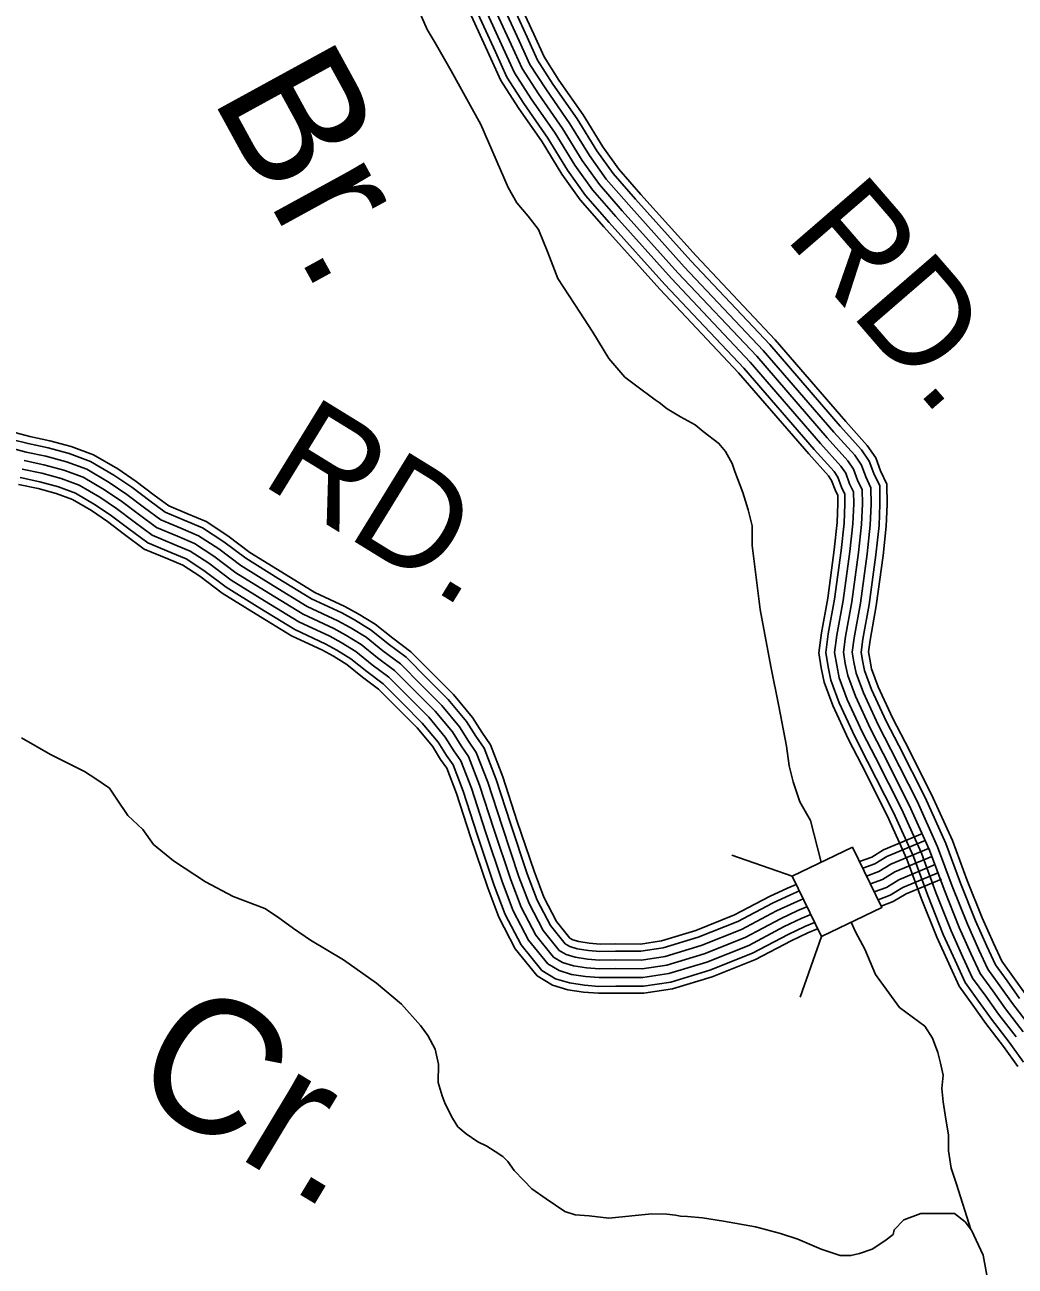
# Model space of a CAD drawing. Extents: x 1788175 to 1969470, y 584502 to 738744.
# Drawn here: x 1927860 to 1931371, y 614828 to 619228 of the extents above; entities that cross this region are included whole.
import ezdxf

# ---------------------------------------------------------------- set-up
doc = ezdxf.new("R2010")
doc.units = 0
for name, color, linetype in [('DESIGN - DRAINAGE - Bridges and Cross Drains Size Text', 7, 'Continuous'), ('DESIGN - ROW - Right-of-Way and Easement Labels', 7, 'Continuous'), ('DESIGN - TRANSPORTATION - Text', 7, 'Continuous'), ('SURVEY - CONTROL with Text', 7, 'Continuous'), ('SURVEY - DRAINAGE - Storm Sewer', 7, 'Continuous'), ('SURVEY - TRANSPORTATION - Roads', 7, 'Continuous')]:
    doc.layers.add(name, color=color, linetype=linetype)

msp = doc.modelspace()

# ---------------------------------------------------------------- linework, layer by layer
at = {"layer": 'DESIGN - TRANSPORTATION - Text'}
for points in [[(1929874.3, 618139.3), (1929810.7, 618236.2), (1929749.5, 618329.5), (1929714.3, 618421.1), (1929681.3, 618502.7), (1929644.7, 618550.2), (1929604.1, 618597.7), (1929573.4, 618651.4), (1929476.5, 618874.3), (1929372.1, 619065), (1929314.6, 619164.8), (1929286.3, 619211.8), (1929225.2, 619352.9)], [(1929874.3, 618139.3), (1929930.8, 618045.2), (1929987.2, 617979.4), (1930024.9, 617951.1), (1930095.4, 617899.4), (1930109.5, 617890), (1930137.8, 617866.5), (1930184.8, 617838.2), (1930236.6, 617810), (1930264.8, 617786.5), (1930321.2, 617744.2), (1930344.7, 617715.9), (1930368.3, 617673.6), (1930377.7, 617645.4), (1930405.9, 617570.1), (1930424.7, 617509), (1930438.8, 617452.5), (1930438.8, 617382), (1930448.2, 617306.7), (1930467.1, 617156.2), (1930504.7, 616953.9), (1930532.9, 616812.8), (1930561.1, 616671.7), (1930570.5, 616601.1), (1930584.7, 616544.6), (1930608.2, 616474.1), (1930645.8, 616408.2), (1930684, 616259.8)], [(1930600.3, 614924.2), (1930539.3, 614944.4), (1930451.1, 614967.1), (1930336.9, 614987.6), (1930262.5, 614999.4), (1930209.4, 615004.1), (1930184.4, 615005.7), (1930166.7, 615009.2), (1930136.7, 615012.7), (1930082.7, 615014), (1929931.1, 614997.8), (1929861, 615006.8), (1929811, 615010.1), (1929774.9, 615021.6), (1929708.3, 615066.7), (1929657.9, 615102.1), (1929629.5, 615131.7), (1929595.1, 615167.3), (1929572.7, 615199), (1929554.5, 615216.7), (1929528.2, 615234.4), (1929498, 615254), (1929465.8, 615269.5), (1929425.5, 615297), (1929395.2, 615322.6), (1929376.8, 615352.4), (1929350.1, 615404.1), (1929339.8, 615432), (1929325.2, 615479.8), (1929326.3, 615543.9), (1929315.6, 615597.8), (1929289, 615645.5), (1929262.6, 615681.2), (1929195.6, 615756.3), (1929106.7, 615831.2), (1928989.7, 615913.6), (1928872.9, 615984), (1928812.4, 616025.2), (1928755.9, 616066.5), (1928711.5, 616095.9), (1928599.1, 616138.4), (1928500.4, 616191), (1928387.5, 616265.5), (1928316.8, 616322.6), (1928278.2, 616376.1), (1928225.6, 616425.4), (1928186.8, 616482.9), (1928160.3, 616522.6), (1928111.9, 616556), (1928071.6, 616581.4), (1927950.9, 616641.8), (1927848.2, 616700.4)], [(1930790, 616047.2), (1930805.7, 616013.1), (1930838.7, 615951.9), (1930876.3, 615862.6), (1930923.3, 615796.7), (1930961, 615745), (1931050.4, 615679.1), (1931078.6, 615636.8), (1931097.4, 615585), (1931106.8, 615547.4), (1931116.2, 615505), (1931111.5, 615458), (1931116.2, 615411), (1931125.6, 615349.8), (1931135, 615293.4), (1931135, 615236.9), (1931144.4, 615175.8), (1931163.2, 615119.3), (1931214.5, 614957.8)], [(1930600.3, 614924.2), (1930683.9, 614888), (1930751.3, 614865.5), (1930788.8, 614865.5), (1930818.8, 614873), (1930863.8, 614888), (1930908.8, 614918), (1930938.8, 614940.5), (1930942.6, 614957.4), (1930976.3, 614993), (1931036.3, 615015.5), (1931073.8, 615015.5), (1931156.3, 615015.5), (1931193.8, 614985.5), (1931216.3, 614955.5), (1931257.5, 614867.4), (1931287.5, 614706.1)]]:
    msp.add_lwpolyline(points, dxfattribs=at)
at = {"layer": 'SURVEY - CONTROL with Text'}
for points in [[(1931400, 615659.1), (1931337, 615740.3), (1931292.1, 615803.8), (1931247.3, 615865.2), (1931214.4, 615936.8), (1931173.2, 616028.4), (1931119.5, 616163.8), (1931067.7, 616303.3), (1930995.6, 616462.5), (1930903.3, 616645.4), (1930858.1, 616732.9), (1930804.6, 616848.3), (1930777.7, 616922.1), (1930769.1, 616964), (1930762.6, 617004), (1930769.9, 617060.2), (1930792.3, 617182.6), (1930816.1, 617357.2), (1930826.8, 617457.5), (1930829.8, 617529.7), (1930829.2, 617579.7), (1930812.7, 617613.6), (1930798.2, 617653.4), (1930777.8, 617683.2), (1930704.8, 617764.2), (1930455.1, 618053.1), (1930175.2, 618349.6), (1929978.4, 618569.1), (1929897.2, 618662.1), (1929836.1, 618747.3), (1929766.6, 618860.5), (1929681, 618983.5), (1929623.9, 619072.8), (1929584.8, 619158.4), (1929504.5, 619333.5)], [(1931424.9, 615677.6), (1931361.9, 615758.8), (1931317.3, 615821.8), (1931274.2, 615881), (1931242.6, 615949.7), (1931201.8, 616040.5), (1931148.4, 616174.9), (1931096.4, 616315.1), (1931023.6, 616475.9), (1930930.9, 616659.5), (1930886, 616746.6), (1930833.3, 616860.2), (1930807.6, 616930.5), (1930799.6, 616969.6), (1930793.9, 617004.5), (1930800.5, 617055.4), (1930822.9, 617177.8), (1930846.8, 617353.5), (1930857.7, 617455.2), (1930860.8, 617529.2), (1930860.1, 617587.1), (1930841.3, 617625.7), (1930826, 617667.7), (1930802.3, 617702.4), (1930728, 617784.8), (1930478.1, 618073.9), (1930198, 618370.6), (1930001.6, 618589.6), (1929921.5, 618681.3), (1929861.9, 618764.5), (1929792.6, 618877.5), (1929706.8, 619000.7), (1929651.2, 619087.7), (1929613, 619171.3), (1929533.6, 619344.4)], [(1931386.8, 615777.2), (1931342.5, 615839.9), (1931301.1, 615896.7), (1931270.9, 615962.5), (1931230.3, 616052.6), (1931177.4, 616186.1), (1931125, 616326.9), (1931051.6, 616489.3), (1930958.5, 616673.6), (1930913.8, 616760.2), (1930862, 616872.1), (1930837.5, 616939), (1930830.1, 616975.2), (1930825.3, 617005), (1930831.2, 617050.6), (1930853.6, 617172.9), (1930877.6, 617349.8), (1930888.6, 617452.9), (1930891.8, 617528.8), (1930891, 617594.4), (1930869.9, 617637.8), (1930853.8, 617682), (1930826.7, 617721.6), (1930751.3, 617805.3), (1930501.1, 618094.7), (1930220.9, 618391.6), (1930024.8, 618610.2), (1929945.8, 618700.6), (1929887.8, 618781.6), (1929818.5, 618894.5), (1929732.6, 619017.9), (1929678.4, 619102.5), (1929641.1, 619184.2), (1929562.7, 619355.4)], [(1931407.5, 615792.5), (1931363.4, 615854.9), (1931323.4, 615909.8), (1931294.3, 615973.1), (1931254, 616062.6), (1931201.4, 616195.3), (1931148.8, 616336.7), (1931074.8, 616500.4), (1930981.4, 616685.3), (1930936.9, 616771.5), (1930885.8, 616881.9), (1930862.3, 616946), (1930855.4, 616979.8), (1930851.3, 617005.4), (1930856.6, 617046.6), (1930879, 617168.8), (1930903.1, 617346.7), (1930914.3, 617451), (1930917.6, 617528.4), (1930916.6, 617600.5), (1930893.6, 617647.8), (1930876.9, 617693.8), (1930846.9, 617737.5), (1930770.6, 617822.3), (1930520.2, 618111.9), (1930239.8, 618409), (1930044.1, 618627.2), (1929966, 618716.6), (1929909.2, 618795.9), (1929840.1, 618908.5), (1929754, 619032.2), (1929701.1, 619114.9), (1929664.5, 619194.9), (1929586.8, 619364.5)], [(1931380.9, 615536.5), (1931330.4, 615607.3), (1931267.3, 615688.7), (1931221.7, 615753.2), (1931172.2, 615821.1), (1931135.5, 615900.9), (1931093.3, 615994.6), (1931038.5, 616132.7), (1930987.4, 616270.3), (1930917.4, 616425.1), (1930826, 616606), (1930780.2, 616694.8), (1930724.4, 616815.2), (1930694, 616898.4), (1930683.8, 616948.4), (1930675, 617002.5), (1930684.2, 617073.5), (1930706.7, 617196.3), (1930730, 617367.7), (1930740.2, 617464), (1930743.1, 617531), (1930742.7, 617559.3), (1930732.8, 617579.7), (1930720.5, 617613.4), (1930709.6, 617629.4), (1930639.8, 617706.9), (1930390.7, 617995), (1930111.4, 618290.9), (1929913.4, 618511.6), (1929829.1, 618608.2), (1929763.8, 618699.3), (1929694, 618813), (1929608.9, 618935.3), (1929547.5, 619031.2), (1929505.9, 619122.3), (1929423.2, 619302.8)], [(1931400.9, 615551.1), (1931350.3, 615622), (1931287.1, 615703.4), (1931241.8, 615767.6), (1931193.6, 615833.7), (1931158, 615911.2), (1931116.1, 616004.2), (1931061.6, 616141.6), (1931010.3, 616279.7), (1930939.7, 616435.7), (1930848, 616617.3), (1930802.4, 616705.7), (1930747.3, 616824.6), (1930717.9, 616905.1), (1930708.1, 616952.8), (1930700, 617002.9), (1930708.6, 617069.7), (1930731.1, 617192.4), (1930754.5, 617364.7), (1930764.9, 617462.1), (1930767.8, 617530.6), (1930767.4, 617565.1), (1930755.6, 617589.3), (1930742.7, 617624.8), (1930729, 617644.7), (1930658.3, 617723.2), (1930409, 618011.5), (1930129.6, 618307.6), (1929932, 618528), (1929848.5, 618623.5), (1929784.4, 618713), (1929714.7, 618826.6), (1929629.5, 618949), (1929569.3, 619043), (1929528.4, 619132.6), (1929446.3, 619311.6)], [(1931375.1, 615640.6), (1931312, 615721.8), (1931266.9, 615785.7), (1931220.5, 615849.4), (1931186.2, 615924), (1931144.7, 616016.3), (1931090.5, 616152.7), (1931039, 616291.5), (1930967.7, 616449.1), (1930875.6, 616631.4), (1930830.3, 616719.3), (1930776, 616836.5), (1930747.8, 616913.6), (1930738.6, 616958.4), (1930731.3, 617003.5), (1930739.3, 617064.9), (1930761.7, 617187.5), (1930785.3, 617361), (1930795.8, 617459.8), (1930798.8, 617530.1), (1930798.3, 617572.4), (1930784.2, 617601.4), (1930770.4, 617639.1), (1930753.4, 617663.9), (1930681.6, 617743.7), (1930432.1, 618032.3), (1930152.4, 618328.6), (1929955.2, 618548.6), (1929872.9, 618642.8), (1929810.2, 618730.2), (1929740.7, 618843.5), (1929655.2, 618966.3), (1929596.6, 619057.9), (1929556.6, 619145.5), (1929475.4, 619322.5)]]:
    msp.add_lwpolyline(points, dxfattribs=at)
at = {"layer": 'SURVEY - DRAINAGE - Storm Sewer'}
for p, q in [((1930581.2, 616210.2), (1930366.7, 616285.1)), ((1930684.4, 615996.2), (1930609.5, 615781.7))]:
    msp.add_line(p, q, dxfattribs=at)
msp.add_lwpolyline([(1930795.1, 616313.4), (1930581.1, 616210.2), (1930684.4, 615996.2), (1930898.3, 616099.4)], close=True, dxfattribs=at)
at = {"layer": 'SURVEY - TRANSPORTATION - Roads'}
for points in [[(1930595, 616181.4), (1930564.6, 616168.4), (1930499.7, 616138), (1930376.8, 616073.3), (1930239.3, 616018.2), (1930117.5, 615981.3), (1930042.8, 615970), (1929954.8, 615970.6), (1929899.7, 615969.8), (1929861.2, 615972.6), (1929824.6, 615978.5), (1929802.8, 615985), (1929793, 615991), (1929745.3, 616049.4), (1929700.5, 616136.3), (1929665.6, 616227.7), (1929606, 616404.9), (1929555.4, 616562.3), (1929511.3, 616676.2), (1929480.1, 616720.6), (1929447.6, 616773.2), (1929380.2, 616854.3), (1929306.5, 616928.2), (1929229, 617005.8), (1929164.6, 617053.8), (1929102.8, 617103.6), (1929042, 617140.8), (1928995.3, 617166.7), (1928888.5, 617216.4), (1928772, 617288), (1928658.4, 617358.3), (1928580.6, 617416.6), (1928502.9, 617467.7), (1928435, 617496), (1928370.6, 617522.8), (1928318.9, 617561.4), (1928254.8, 617609.7), (1928190.1, 617653.8), (1928104.2, 617704.2), (1928024.9, 617733.3), (1927948.7, 617754), (1927877.9, 617769.1), (1927824.4, 617782.9)], [(1930606.2, 616158.2), (1930575.1, 616144.9), (1930511.2, 616115), (1930387.6, 616049.9), (1930247.8, 615994), (1930123.2, 615956.1), (1930044.7, 615944.3), (1929954.9, 615944.9), (1929898.9, 615944.1), (1929858.2, 615947.1), (1929818.8, 615953.3), (1929792.2, 615961.3), (1929775.8, 615971.3), (1929723.7, 616035.2), (1929677, 616125.8), (1929641.4, 616219), (1929581.6, 616396.8), (1929531.2, 616553.7), (1929488.5, 616664), (1929458.7, 616706.4), (1929426.7, 616758.2), (1929361.2, 616836.9), (1929288.3, 616910), (1929212.1, 616986.3), (1929148.8, 617033.5), (1929088, 617082.5), (1929029, 617118.6), (1928983.6, 617143.7), (1928876.3, 617193.7), (1928758.4, 617266.1), (1928643.9, 617337.1), (1928565.8, 617395.5), (1928490.8, 617444.9), (1928425.1, 617472.3), (1928357.8, 617500.3), (1928303.5, 617540.8), (1928239.8, 617588.8), (1928176.3, 617632), (1928093.1, 617680.9), (1928017, 617708.8), (1927942.6, 617729), (1927872, 617744.1), (1927814.8, 617758.8)], [(1930619.7, 616130.2), (1930587.8, 616116.6), (1930525, 616087.2), (1930400.6, 616021.7), (1930258.1, 615964.7), (1930130.1, 615925.8), (1930046.9, 615913.2), (1929955, 615913.9), (1929898, 615913.1), (1929854.6, 615916.2), (1929811.9, 615923.1), (1929779.5, 615932.8), (1929755.2, 615947.6), (1929697.6, 616018.1), (1929648.6, 616113.1), (1929612.2, 616208.5), (1929552.1, 616387.2), (1929501.9, 616543.3), (1929460.9, 616649.3), (1929432.8, 616689.3), (1929401.5, 616740), (1929338.2, 616816), (1929266.3, 616888.1), (1929191.8, 616962.8), (1929129.8, 617009), (1929070.1, 617057.1), (1929013.4, 617091.8), (1928969.6, 617116.1), (1928861.6, 617166.3), (1928742.2, 617239.8), (1928626.4, 617311.4), (1928548, 617370.2), (1928476.2, 617417.4), (1928413.2, 617443.7), (1928342.3, 617473.2), (1928284.9, 617516), (1928221.7, 617563.6), (1928159.7, 617605.8), (1928079.8, 617652.7), (1928007.6, 617679.2), (1927935.3, 617698.8), (1927864.9, 617713.9), (1927803.2, 617729.8)], [(1930646.7, 616074.3), (1930613.1, 616060), (1930552.6, 616031.7), (1930426.7, 615965.4), (1930278.7, 615906.1), (1930143.8, 615865.2), (1930051.3, 615851.2), (1929955.2, 615851.9), (1929896.2, 615851), (1929847.5, 615854.6), (1929798, 615862.5), (1929754.1, 615875.7), (1929713.9, 615900.1), (1929645.5, 615983.9), (1929591.9, 616087.8), (1929553.8, 616187.6), (1929493.2, 616367.8), (1929443.4, 616522.6), (1929405.8, 616619.8), (1929381, 616655.2), (1929351, 616703.7), (1929292.4, 616774.2), (1929222.4, 616844.3), (1929151.1, 616915.8), (1929091.8, 616960), (1929034.3, 617006.3), (1928982.2, 617038.2), (1928941.4, 617060.8), (1928832.1, 617111.6), (1928709.6, 617187), (1928591.5, 617260.2), (1928512.4, 617319.4), (1928447, 617362.4), (1928389.3, 617386.4), (1928311.4, 617418.9), (1928247.7, 617466.4), (1928185.6, 617513.2), (1928126.5, 617553.4), (1928053.3, 617596.5), (1927988.8, 617620.1), (1927920.7, 617638.6), (1927850.7, 617653.5)], [(1930633.2, 616102.3), (1930600.4, 616088.3), (1930538.8, 616059.4), (1930413.7, 615993.6), (1930268.4, 615935.4), (1930136.9, 615895.5), (1930049.1, 615882.2), (1929955.1, 615882.9), (1929897.1, 615882.1), (1929851.1, 615885.4), (1929805, 615892.8), (1929766.8, 615904.2), (1929734.6, 615923.8), (1929671.6, 616001), (1929620.3, 616100.5), (1929583, 616198.1), (1929522.7, 616377.5), (1929472.7, 616533), (1929433.4, 616634.6), (1929406.9, 616672.3), (1929376.2, 616721.9), (1929315.3, 616795.1), (1929244.4, 616866.2), (1929171.4, 616939.3), (1929110.8, 616984.5), (1929052.2, 617031.7), (1928997.8, 617065), (1928955.5, 617088.4), (1928846.8, 617139), (1928725.9, 617213.4), (1928608.9, 617285.8), (1928530.2, 617344.8), (1928461.6, 617389.9), (1928401.3, 617415.1), (1928326.9, 617446), (1928266.3, 617491.2), (1928203.7, 617538.4), (1928143.1, 617579.6), (1928066.6, 617624.6), (1927998.2, 617649.7), (1927928, 617668.7), (1927857.8, 617683.7)], [(1930633.2, 616102.3), (1930600.4, 616088.3), (1930538.8, 616059.4), (1930413.7, 615993.6), (1930268.4, 615935.4), (1930136.9, 615895.5), (1930049.1, 615882.2), (1929955.1, 615882.9), (1929897.1, 615882.1), (1929851.1, 615885.4), (1929805, 615892.8), (1929766.8, 615904.2), (1929734.6, 615923.8), (1929671.6, 616001), (1929620.3, 616100.5), (1929583, 616198.1), (1929522.7, 616377.5), (1929472.7, 616533), (1929433.4, 616634.6), (1929406.9, 616672.3), (1929376.2, 616721.9), (1929315.3, 616795.1), (1929244.4, 616866.2), (1929171.4, 616939.3), (1929110.8, 616984.5), (1929052.2, 617031.7), (1928997.8, 617065), (1928955.5, 617088.4), (1928846.8, 617139), (1928725.9, 617213.4), (1928608.9, 617285.8), (1928530.2, 617344.8), (1928461.6, 617389.9), (1928401.3, 617415.1), (1928326.9, 617446), (1928266.3, 617491.2), (1928203.7, 617538.4), (1928143.1, 617579.6), (1928066.6, 617624.6), (1927998.2, 617649.7), (1927928, 617668.7), (1927857.8, 617683.7)], [(1930660.1, 616046.4), (1930625.8, 616031.7), (1930566.4, 616003.9), (1930439.7, 615937.2), (1930289, 615876.9), (1930150.6, 615834.9), (1930053.5, 615820.2), (1929955.3, 615820.9), (1929895.3, 615820), (1929843.9, 615823.8), (1929791.1, 615832.2), (1929741.4, 615847.1), (1929693.3, 615876.4), (1929619.4, 615966.9), (1929563.6, 616075.1), (1929524.6, 616177.1), (1929463.8, 616358.1), (1929414.2, 616512.3), (1929378.3, 616605.1), (1929355.1, 616638.1), (1929325.8, 616685.6), (1929269.4, 616753.3), (1929200.5, 616822.4), (1929130.7, 616892.3), (1929072.8, 616935.5), (1929016.5, 616980.9), (1928966.6, 617011.4), (1928927.4, 617033.2), (1928817.4, 617084.3), (1928693.3, 617160.6), (1928574, 617234.5), (1928494.5, 617294), (1928432.4, 617334.9), (1928377.4, 617357.8), (1928295.9, 617391.8), (1928229.1, 617441.6), (1928167.6, 617488), (1928110, 617527.2), (1928040, 617568.3), (1927979.4, 617590.5), (1927913.4, 617608.4), (1927843.6, 617623.4)], [(1930670.9, 616024.1), (1930635.9, 616009.2), (1930577.5, 615981.8), (1930450.1, 615914.7), (1930297.2, 615853.5), (1930156.1, 615810.7), (1930055.3, 615795.5), (1929955.4, 615796.2), (1929894.6, 615795.3), (1929841.1, 615799.2), (1929785.5, 615808.1), (1929731.3, 615824.4), (1929676.8, 615857.4), (1929598.6, 615953.2), (1929541, 616065), (1929501.4, 616168.8), (1929440.3, 616350.4), (1929390.9, 616504), (1929356.3, 616593.4), (1929334.5, 616624.5), (1929305.7, 616671.1), (1929251.1, 616736.7), (1929183, 616805), (1929114.5, 616873.6), (1929057.7, 616916), (1929002.2, 616960.7), (1928954.2, 616990.1), (1928916.2, 617011.1), (1928805.7, 617062.5), (1928680.3, 617139.6), (1928560, 617214.1), (1928480.3, 617273.8), (1928420.7, 617313), (1928367.9, 617335), (1928283.6, 617370.1), (1928214.3, 617421.9), (1928153.2, 617467.9), (1928096.7, 617506.3), (1928029.4, 617545.9), (1927971.9, 617567), (1927907.6, 617584.4), (1927837.9, 617599.3)], [(1931042.4, 616361.3), (1930904.7, 616303.8), (1930862.6, 616278.1), (1930819.8, 616262.3)], [(1931052.3, 616337.5), (1930916.4, 616280.8), (1930873.9, 616254.8), (1930831, 616239)], [(1931064.3, 616308.9), (1930930.6, 616253.1), (1930887.4, 616226.8), (1930844.5, 616211)], [(1931076.2, 616280.3), (1930944.7, 616225.4), (1930901, 616198.8), (1930858.1, 616182.9)], [(1931076.2, 616280.3), (1930944.7, 616225.4), (1930901, 616198.8), (1930858.1, 616182.9)], [(1931088.1, 616251.7), (1930958.8, 616197.7), (1930914.6, 616170.7), (1930871.6, 616154.9)], [(1931100.1, 616223.1), (1930972.9, 616170), (1930928.2, 616142.7), (1930885.1, 616126.8)], [(1931109.6, 616200.3), (1930984.2, 616148), (1930939, 616120.4), (1930895.9, 616104.4)]]:
    msp.add_lwpolyline(points, dxfattribs=at)

# ---------------------------------------------------------------- texts
at = {"layer": 'DESIGN - DRAINAGE - Bridges and Cross Drains Size Text'}
for s, rotation, p in [('Br.', 298.6991, (1928518.9, 618974.2)), ('Cr.', 328.918, (1928213.3, 615456.9))]:
    msp.add_text(s, height=475, rotation=rotation, dxfattribs=at).set_placement(p)
at = {"layer": 'DESIGN - ROW - Right-of-Way and Easement Labels'}
for rotation, p in [(310.8438, (1930549, 618476.5)), (328.4092, (1928690.9, 617604.2))]:
    msp.add_text('RD.', height=370, rotation=rotation, dxfattribs=at).set_placement(p)

doc.saveas('drawing.dxf')
